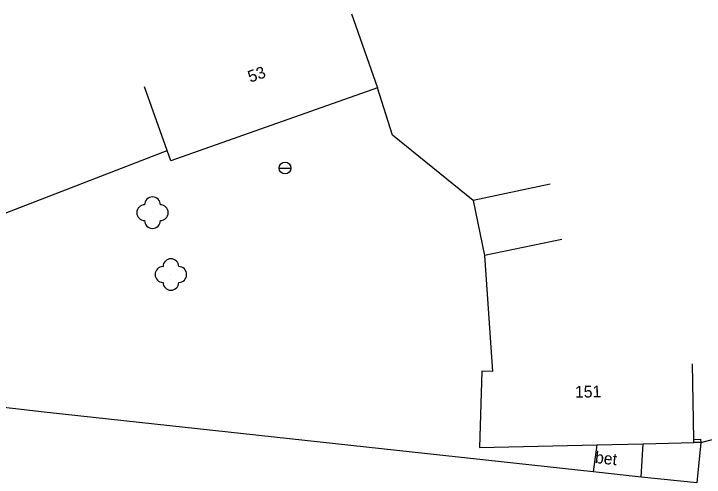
# Model space of a CAD drawing. Extents: x -544674 to -541478, y -1199076 to -1195527.
# Drawn here: x -542576.12 to -542532.27, y -1198570.17 to -1198540.74 of the extents above; entities that cross this region are included whole.
import ezdxf

# ---------------------------------------------------------------- set-up
doc = ezdxf.new("R2010")
doc.units = 0
for name, color, linetype in [('BUDOVY_MĚŘ', 7, 'Continuous'), ('POMOC_POPIS', 7, 'Continuous'), ('ROZHRANÍ_PLOCH', 7, 'Continuous'), ('ZELEŇ', 7, 'Continuous'), ('ZN_DOPLŇKOVÉ', 7, 'Continuous'), ('Č_POPIS_ORIENT', 7, 'Continuous')]:
    doc.layers.add(name, color=color, linetype=linetype)

msp = doc.modelspace()

# ---------------------------------------------------------------- linework, layer by layer
at = {"layer": 'BUDOVY_MĚŘ'}
for points in [[(-542554.68, -1198540.74), (-542553.02, -1198545.45)], [(-542566.38, -1198549.42), (-542567.81, -1198545.37)], [(-542553.02, -1198545.45), (-542566.15, -1198550.08), (-542566.38, -1198549.42)], [(-542577.35, -1198553.66), (-542566.38, -1198549.42)], [(-542542.06, -1198551.57), (-542546.95, -1198552.59)], [(-542546.95, -1198552.59), (-542546.22, -1198556.09)], [(-542541.32, -1198555.07), (-542546.22, -1198556.09)], [(-542546.22, -1198556.09), (-542545.72, -1198563.46), (-542546.4, -1198563.44), (-542546.53, -1198568.28), (-542539.09, -1198568.12)], [(-542532.92, -1198567.78), (-542533.02, -1198562.98)], [(-542536.14, -1198568.05), (-542532.92, -1198567.98)], [(-542532.92, -1198567.98), (-542532.92, -1198567.78)], [(-542539.09, -1198568.12), (-542536.14, -1198568.05)]]:
    msp.add_lwpolyline(points, dxfattribs=at)
at = {"layer": 'ROZHRANÍ_PLOCH'}
for points in [[(-542539.33, -1198569.84), (-542574.01, -1198566.06), (-542597.15, -1198563.4), (-542614.15, -1198561.96)], [(-542532.49, -1198567.97), (-542532.74, -1198570.53)], [(-542539.09, -1198568.12), (-542539.33, -1198569.84)], [(-542536.27, -1198570.17), (-542536.14, -1198568.05)], [(-542536.27, -1198570.17), (-542539.33, -1198569.84)], [(-542532.74, -1198570.53), (-542536.27, -1198570.17)]]:
    msp.add_lwpolyline(points, dxfattribs=at)
at = {"layer": 'ZELEŇ'}
for centre in [(-542567.31, -1198553.37), (-542566.14, -1198557.3)]:
    msp.add_circle(centre, 0.0005, dxfattribs=at)
for centre, start, end in [((-542567.31, -1198552.87), 0, 180), ((-542567.81, -1198553.37), 90, 270), ((-542566.81, -1198553.37), 270, 90), ((-542567.31, -1198553.87), 180, 360), ((-542566.14, -1198556.8), 0, 180), ((-542566.64, -1198557.3), 90, 270), ((-542565.64, -1198557.3), 270, 90), ((-542566.14, -1198557.8), 180, 360)]:
    msp.add_arc(centre, 0.5, start, end, dxfattribs=at)
at = {"layer": 'ZN_DOPLŇKOVÉ'}
msp.add_line((-542559.265, -1198550.54), (-542558.515, -1198550.54), dxfattribs=at)
for points in [[(-542546.95, -1198552.59), (-542552.06, -1198548.45), (-542553.02, -1198545.45)], [(-542532.49, -1198567.97), (-542529.87, -1198567.29)], [(-542532.92, -1198567.78), (-542532.5, -1198567.77), (-542532.49, -1198567.97)], [(-542532.49, -1198567.97), (-542532.92, -1198567.98)]]:
    msp.add_lwpolyline(points, dxfattribs=at)
msp.add_circle((-542558.89, -1198550.54), 0.375, dxfattribs=at)

# ---------------------------------------------------------------- texts
at = {"layer": 'POMOC_POPIS'}
msp.add_text('bet', height=0.75, rotation=353.84, dxfattribs=at).set_placement((-542539.23, -1198569.27))
at = {"layer": 'Č_POPIS_ORIENT'}
for s, rotation, p in [('53', 19.42, (-542561.1, -1198545.12)), ('151', 1.12, (-542540.47, -1198565.13))]:
    msp.add_text(s, height=0.75, rotation=rotation, dxfattribs=at).set_placement(p)

doc.saveas('drawing.dxf')
